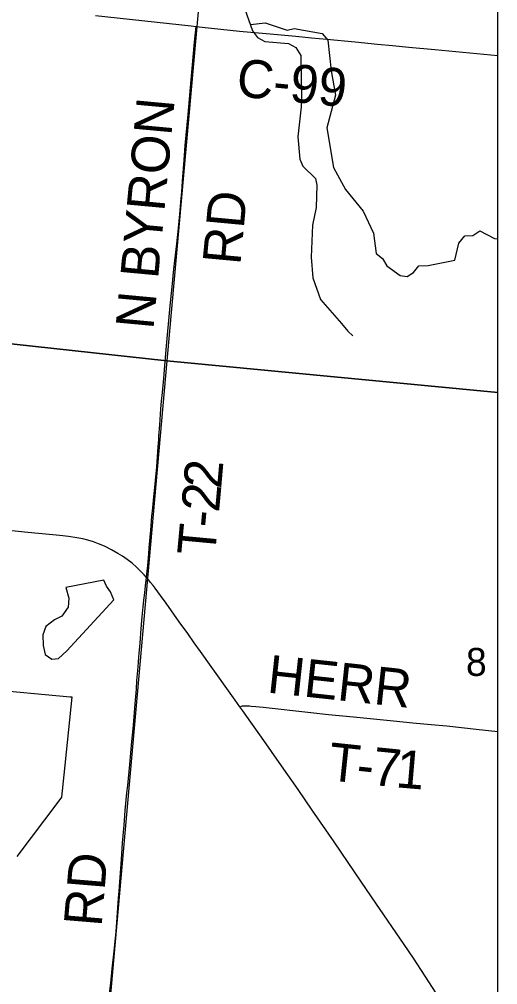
# Model space of a CAD drawing. Extents: x -1.4 to 35.4, y 0 to 22.
# Drawn here: x 30.573 to 31.29, y 16.414 to 17.859 of the extents above; entities that cross this region are included whole.
import ezdxf

# ---------------------------------------------------------------- set-up
doc = ezdxf.new("R2010")
doc.units = 0
for name, color, linetype in [('GM_X_County_Road', 7, 'Continuous'), ('GM_X_County_Road_Text', 7, 'Continuous'), ('GM_X_County_Text', 7, 'Continuous'), ('GM_X_Minor_Lake', 7, 'Continuous'), ('GM_X_Minor_River', 7, 'Continuous'), ('GM_X_Section', 7, 'Continuous'), ('GM_X_Section_Text', 7, 'Continuous'), ('GM_X_State_Route', 7, 'Continuous'), ('GM_X_Township_Road', 7, 'Continuous'), ('GM_X_Township_Road_Text', 7, 'Continuous'), ('SC_Scratch1', 7, 'Continuous'), ('SH_Border', 7, 'Continuous'), ('SH_Cut_Line', 7, 'Continuous')]:
    doc.layers.add(name, color=color, linetype=linetype)

msp = doc.modelspace()

# ---------------------------------------------------------------- linework, layer by layer
at = {"layer": 'GM_X_County_Road'}
for points in [[(31.2897, 17.3004), (31.2897, 18.3168), (30.8846, 18.3545), (30.7944, 17.3482)], [(31.2897, 16.283), (31.2897, 17.3004), (30.7944, 17.3482), (30.705, 16.3435)]]:
    msp.add_lwpolyline(points, close=True, dxfattribs=at)
for points in [[(30.6875, 17.8648), (30.8306, 17.8495), (30.8383, 17.8486)], [(30.8383, 17.8486), (30.8471, 17.8476), (30.9033, 17.8418), (30.9547, 17.8371), (30.9874, 17.8339), (31.0109, 17.8317), (31.0338, 17.8297), (31.0764, 17.8255), (31.1098, 17.8223), (31.132, 17.8202), (31.1567, 17.8178), (31.1957, 17.8143), (31.2897, 17.8053)]]:
    msp.add_lwpolyline(points, dxfattribs=at)
at = {"layer": 'GM_X_County_Text'}
msp.add_lwpolyline([(30.5701, 16.6061), (30.6331, 16.6893), (30.6372, 16.6947), (30.6406, 16.728), (30.6524, 16.8443), (30.6493, 16.8446), (30.3927, 16.8683)], dxfattribs=at)
at = {"layer": 'GM_X_Minor_Lake'}
for points in [[(30.6428, 17.0087), (30.6474, 16.9926), (30.6467, 16.979), (30.637, 16.9659), (30.6259, 16.9604), (30.6132, 16.9504), (30.6088, 16.9376), (30.6089, 16.922), (30.612, 16.9083), (30.6221, 16.9013), (30.632, 16.9026), (30.6447, 16.9137), (30.7147, 16.9901), (30.71, 17.002), (30.7037, 17.0104), (30.7001, 17.0196)], [(30.7001, 17.0196), (30.6428, 17.0087)]]:
    msp.add_lwpolyline(points, dxfattribs=at)
at = {"layer": 'GM_X_Minor_River'}
for points in [[(30.9111, 17.8746), (30.9226, 17.8421), (30.93, 17.8321), (30.9408, 17.8262), (30.9764, 17.8232), (30.9876, 17.8169), (30.9949, 17.8049), (30.996, 17.7457), (30.9953, 17.7283), (30.9906, 17.6832), (30.9934, 17.6501), (30.9977, 17.6394), (31.017, 17.6208), (31.0191, 17.6109), (31.0177, 17.5775), (31.0126, 17.5511)], [(30.9193, 17.8515), (30.9414, 17.8539), (30.9745, 17.8433), (30.9851, 17.8454), (31.027, 17.8381), (31.0355, 17.828), (31.0403, 17.782), (31.0467, 17.7458), (31.0337, 17.6967), (31.0439, 17.6373), (31.0617, 17.6043), (31.0884, 17.5723), (31.1036, 17.5389), (31.1075, 17.5085), (31.1172, 17.5011), (31.1235, 17.4903), (31.1436, 17.4758), (31.1542, 17.4741), (31.1638, 17.4803), (31.1715, 17.4904), (31.1855, 17.4905), (31.2254, 17.4988), (31.2316, 17.5241), (31.2405, 17.5353), (31.2523, 17.5354), (31.263, 17.5424), (31.2847, 17.531), (31.2897, 17.5307)], [(31.0126, 17.5511), (31.0102, 17.5033), (31.013, 17.4721), (31.0244, 17.4396), (31.0559, 17.404), (31.0651, 17.3924), (31.073, 17.3854)]]:
    msp.add_lwpolyline(points, dxfattribs=at)
at = {"layer": 'GM_X_Section'}
for points in [[(29.9072, 18.4506), (30.8846, 18.3545), (30.7944, 17.3482), (29.8014, 17.4564)], [(29.8014, 17.4564), (30.7944, 17.3482), (30.705, 16.3435), (29.6975, 16.4505)]]:
    msp.add_lwpolyline(points, close=True, dxfattribs=at)
at = {"layer": 'GM_X_State_Route'}
for points in [[(30.7638, 17.0234), (30.7603, 17.0276), (30.756, 17.0322), (30.7488, 17.0392), (30.7422, 17.0449), (30.7349, 17.0506), (30.7278, 17.0555), (30.7209, 17.0597), (30.7112, 17.0651), (30.7007, 17.0704), (30.6922, 17.0741), (30.6846, 17.0769), (30.6758, 17.0795), (30.6686, 17.0813), (30.6595, 17.0832), (30.6472, 17.0851), (30.6343, 17.0867), (30.586, 17.0912), (30.5526, 17.0944)], [(31.2194, 16.3672), (31.1812, 16.4268), (31.1634, 16.4537), (31.1495, 16.4743), (31.1073, 16.5358), (31.0857, 16.5677), (31.0447, 16.6277), (31.0121, 16.6754), (30.9909, 16.7061), (30.9662, 16.7419), (30.9362, 16.7845), (30.9198, 16.8072), (30.9079, 16.8242), (30.9036, 16.83), (30.8966, 16.8398), (30.8605, 16.8905), (30.8445, 16.9127), (30.8352, 16.9259), (30.8255, 16.9396), (30.8128, 16.9572), (30.7932, 16.9851), (30.785, 16.9967), (30.7768, 17.0076), (30.7738, 17.0115), (30.7698, 17.0163), (30.7673, 17.0194), (30.7638, 17.0234)]]:
    msp.add_lwpolyline(points, dxfattribs=at)
at = {"layer": 'GM_X_Township_Road'}
for points in [[(30.8165, 17.6008), (30.8178, 17.6171), (30.8201, 17.6486), (30.8218, 17.6703), (30.8246, 17.7012), (30.826, 17.7167), (30.8306, 17.7687), (30.8357, 17.8249), (30.8383, 17.8486)], [(30.7923, 17.3529), (30.794, 17.3705), (30.7994, 17.4304), (30.8022, 17.4588), (30.8049, 17.4854), (30.809, 17.5231), (30.8115, 17.5465), (30.8137, 17.5675), (30.8153, 17.5855), (30.8165, 17.6008)], [(30.7638, 17.0234), (30.7649, 17.0338), (30.7657, 17.0418), (30.7672, 17.0591), (30.7679, 17.0678), (30.7703, 17.0944), (30.772, 17.1148), (30.7732, 17.1278), (30.7748, 17.1444), (30.7763, 17.1585), (30.778, 17.1745), (30.7793, 17.1893), (30.7814, 17.219), (30.7821, 17.2295), (30.7825, 17.2351), (30.7837, 17.2524), (30.7852, 17.2759), (30.7863, 17.2876), (30.7878, 17.3006), (30.7889, 17.3111), (30.79, 17.3216), (30.791, 17.3346), (30.7923, 17.3529)], [(30.7357, 16.7122), (30.7391, 16.7439), (30.7421, 16.7779), (30.7437, 16.7971), (30.7447, 16.8083), (30.7469, 16.8343), (30.7489, 16.8565), (30.7496, 16.8694), (30.7508, 16.8842), (30.7518, 16.8966), (30.7525, 16.9047), (30.7529, 16.9096), (30.7542, 16.9251), (30.7558, 16.9473), (30.7573, 16.9645), (30.7589, 16.9799), (30.7594, 16.9842), (30.76, 16.9897), (30.7614, 17.0008), (30.7625, 17.0113), (30.7638, 17.0234)], [(30.9036, 16.83), (30.906, 16.8308), (30.9078, 16.8313), (30.9098, 16.8316), (30.9113, 16.8317), (30.9148, 16.8315), (30.918, 16.8314), (30.9206, 16.8312), (30.9275, 16.8305), (30.9387, 16.8293), (31.0097, 16.8216), (31.0362, 16.8186), (31.0739, 16.8148), (31.1339, 16.8091), (31.1628, 16.8062), (31.19, 16.8037), (31.2135, 16.8014), (31.2573, 16.7968), (31.2897, 16.7932)], [(30.7075, 16.3933), (30.7102, 16.4165), (30.7124, 16.4376), (30.7152, 16.4641), (30.7163, 16.474), (30.7183, 16.4931), (30.7201, 16.5148), (30.7219, 16.5434), (30.7227, 16.5539), (30.7243, 16.5743), (30.7262, 16.6016), (30.7281, 16.6264), (30.7302, 16.653), (30.732, 16.6747), (30.7345, 16.7013), (30.7357, 16.7122)]]:
    msp.add_lwpolyline(points, dxfattribs=at)
at = {"layer": 'SC_Scratch1'}
msp.add_lwpolyline([(31.2897, 14.2945), (31.2897, 19.3549), (30.4896, 19.4302), (30.3524, 19.4431), (30.1484, 19.4624), (30.1374, 19.4634), (30.1169, 19.4654), (30.102, 19.4669), (29.9993, 19.4765), (28.5343, 19.6148), (27.8563, 19.686), (26.941, 19.7745), (26.8946, 19.2751), (26.8479, 18.8389), (26.8414, 18.7785), (26.7816, 18.7845)], dxfattribs=at)
at = {"layer": 'SH_Border'}
msp.add_lwpolyline([(24.4897, 19.8546), (24.4921, 13.0546), (31.2897, 13.0546), (31.2897, 19.8546)], close=True, dxfattribs=at)
at = {"layer": 'SH_Cut_Line'}
msp.add_lwpolyline([(31.2897, 13.0546), (31.2897, 19.3549), (30.4896, 19.4302), (30.3524, 19.4431), (30.1484, 19.4624), (30.1374, 19.4634), (30.1169, 19.4654), (30.102, 19.4669), (29.9993, 19.4765), (28.5343, 19.6148), (27.8563, 19.686), (26.941, 19.7745), (26.8946, 19.2751), (26.8479, 18.8389), (26.8414, 18.7785), (26.7816, 18.7845)], dxfattribs=at)

# ---------------------------------------------------------------- texts
at = {"layer": 'GM_X_County_Road_Text'}
msp.add_text('C-99', height=0.05682, rotation=354.2576, dxfattribs=at).set_placement((30.897, 17.7443))
at = {"layer": 'GM_X_Section_Text'}
msp.add_text('8', height=0.0419, rotation=0, dxfattribs=at).set_placement((31.2421, 16.8763))
at = {"layer": 'GM_X_Township_Road_Text'}
for s, height, rotation, p in [('N BYRON', 0.05682, 84.6965, (30.7741, 17.394)), ('RD', 0.05682, 84.6756, (30.9043, 17.4905)), ('2', 0.0568, 85.0557, (30.8755, 17.1554)), ('2', 0.0568, 84.75, (30.8723, 17.1202)), ('-', 0.0568, 84.7115, (30.8701, 17.097)), ('T', 0.0568, 84.6954, (30.8662, 17.0546)), ('HERR', 0.05682, 353.8296, (30.9433, 16.8515)), ('T', 0.0568, 353.9717, (31.0343, 16.7203)), ('7', 0.0568, 354.1861, (31.1, 16.7133)), ('1', 0.0568, 355.13, (31.1358, 16.7097)), ('-', 0.0568, 354.0196, (31.0766, 16.7158)), ('RD', 0.05682, 85.2329, (30.6965, 16.4999))]:
    msp.add_text(s, height=height, rotation=rotation, dxfattribs=at).set_placement(p)

doc.saveas('drawing.dxf')
